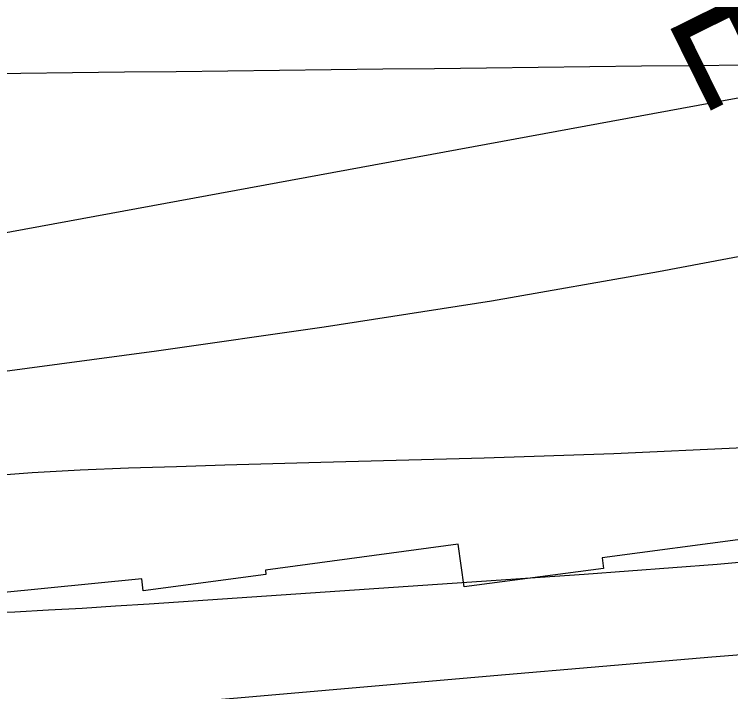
# Model space of a CAD drawing. Extents: x 3567028 to 3605064, y 510945 to 536587.
# Drawn here: x 3597650 to 3598221, y 522138 to 522678 of the extents above; entities that cross this region are included whole.
import ezdxf

# ---------------------------------------------------------------- set-up
doc = ezdxf.new("R2010")
doc.units = 0
for name, color, linetype in [('V-CHAN-NAID', 7, 'Continuous'), ('V-GRID-MAJR', 7, 'Continuous'), ('V-RRAP-RVMT', 7, 'Continuous'), ('V-TOPO-MINR', 7, 'Continuous')]:
    doc.layers.add(name, color=color, linetype=linetype)

msp = doc.modelspace()

# ---------------------------------------------------------------- linework, layer by layer
at = {"layer": 'V-GRID-MAJR'}
msp.add_spline([(3571178.42, 522409.74700000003), (3576457.305, 522452.36100000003), (3581736.185, 522495.743), (3587015.058, 522539.892), (3592293.9250000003, 522584.81), (3597572.785, 522630.495), (3602851.6380000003, 522676.94800000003), (3602851.639, 522676.94800000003)], degree=3, dxfattribs=at)
at = {"layer": 'V-RRAP-RVMT'}
for p, q in [((3598247.8380000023, 522262.077), (3598118.7090000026, 522244.81500000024)), ((3598004.0300000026, 522255.672), (3597850.1710000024, 522235.08400000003)), ((3598008.7280000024, 522221.6320000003), (3598004.0300000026, 522255.672)), ((3598118.7090000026, 522244.81500000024), (3598119.8250000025, 522236.45500000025)), ((3598119.8250000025, 522236.45500000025), (3598008.7280000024, 522221.6320000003)), ((3597850.618000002, 522231.59), (3597752.7130000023, 522218.5010000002)), ((3597850.1710000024, 522235.08400000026), (3597850.6180000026, 522231.59)), ((3597751.7630000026, 522228.03200000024), (3597634.1280000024, 522216.43400000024)), ((3597752.7130000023, 522218.5010000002), (3597751.7630000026, 522228.03200000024))]:
    msp.add_line(p, q, dxfattribs=at)
at = {"layer": 'V-TOPO-MINR'}
for points in [[(3599404.696340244, 522889.02625676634), (3599330.316268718, 522868.0116767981), (3599255.699157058, 522847.81047196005), (3598681.4894565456, 522697.40974797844), (3598665.5145887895, 522693.4154002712), (3598649.486535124, 522689.6600211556), (3598633.378702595, 522686.2630949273), (3598617.217684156, 522683.10513729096), (3597581.0386833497, 522492.6049528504), (3597566.051279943, 522489.92782054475), (3597551.0470204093, 522487.3519414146), (3597536.0174766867, 522484.92794204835), (3597520.9710768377, 522482.60519585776), (3597492.4256363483, 522478.34625628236), (3597491.638913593, 522478.23185145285), (3597490.063610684, 522478.0166373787), (3597489.2750305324, 522477.9158281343), (3596966.022290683, 522412.9912125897), (3596845.5475241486, 522398.61502018), (3596724.991269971, 522384.991471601), (3596604.3127843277, 522372.4968887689), (3596483.5528110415, 522360.75494976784)], [(3596461.244198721, 522290.64066961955), (3597490.0717114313, 522373.79482382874), (3597492.8464209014, 522374.04084928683), (3597495.6180538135, 522374.31562553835), (3597498.385071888, 522374.6335279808), (3597501.149013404, 522374.98018121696), (3597763.4631198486, 522409.95641474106), (3597897.17145704, 522429.08167687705), (3598030.599564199, 522449.89741016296), (3598163.6073263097, 522473.24885017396), (3598296.334858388, 522498.2907613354), (3598625.796955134, 522563.704320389), (3598650.873942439, 522569.05983372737), (3598675.8320502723, 522574.89286683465), (3598700.6118388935, 522581.44217959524), (3598725.272748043, 522588.4690121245), (3599099.6283303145, 522700.9918303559), (3599204.2384452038, 522732.2425312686), (3599308.918071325, 522763.2571553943), (3599413.7019642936, 522793.9176643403)], [(3597625.986557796, 522310.1121666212), (3597664.279274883, 522312.8535686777), (3597702.614844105, 522314.91065388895), (3597740.978981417, 522316.5115278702), (3597779.3655805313, 522317.7357784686), (3597817.7535395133, 522318.91441307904), (3597856.1435382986, 522320.0246237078), (3597894.534896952, 522321.08921834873), (3598024.6839614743, 522324.5821851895), (3598128.1100654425, 522328.1419827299), (3598231.48178915, 522332.7451351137), (3598334.771942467, 522338.91331976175), (3598438.0077155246, 522346.12485925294), (3598661.395741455, 522363.4306369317), (3598692.3180641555, 522366.26497904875), (3598723.1681421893, 522369.67772100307), (3598753.90985322, 522373.9580627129), (3598784.5793195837, 522378.81680426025), (3598863.047106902, 522392.38381722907), (3598932.689553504, 522405.4004840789), (3599002.0569619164, 522419.6681135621), (3599071.011813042, 522435.8121869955), (3599139.6916259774, 522453.2072230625), (3599767.43259309, 522621.29552830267)], [(3597643.4170326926, 522201.4862002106), (3597650.469005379, 522201.8499334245), (3597677.245025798, 522203.29629055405), (3597704.0158655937, 522204.82941386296), (3597730.778934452, 522206.49268644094), (3597757.5368226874, 522208.24272519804), (3598104.3407903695, 522231.7715321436), (3598210.435459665, 522239.9175310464), (3598316.407564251, 522249.31834261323), (3598422.195821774, 522260.60137317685), (3598527.8615145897, 522273.13921640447), (3598707.221017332, 522296.03982250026), (3598723.0882052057, 522298.23334595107), (3598738.9197449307, 522300.64556481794), (3598754.6978124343, 522303.385826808), (3598770.4402317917, 522306.34478421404), (3599113.484803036, 522374.5173803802), (3599233.4947014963, 522399.504460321), (3599353.170551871, 522425.94097995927)], [(3597613.311297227, 522115.3114369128), (3597666.963975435, 522119.66711301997), (3597720.610262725, 522124.09915237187), (3597774.246963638, 522128.64573659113), (3597827.8772736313, 522133.2686840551), (3598032.5284977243, 522151.12982391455), (3598119.376670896, 522158.5700230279), (3598206.239979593, 522165.825464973), (3598293.1259915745, 522172.80377116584), (3598380.0271390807, 522179.59732019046), (3598451.3070720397, 522185.0552966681), (3598502.549686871, 522189.29023092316), (3598553.7524243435, 522193.9369524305), (3598604.8953457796, 522199.2013548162), (3598655.998389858, 522204.8775444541), (3598740.7871555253, 522214.81373174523), (3598749.44473778, 522215.9573999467), (3598758.0741617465, 522217.26956849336), (3598766.6613482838, 522218.8344875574), (3598775.220376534, 522220.5679069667), (3599556.7055779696, 522390.82110357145)]]:
    msp.add_lwpolyline(points, dxfattribs=at)

# ---------------------------------------------------------------- texts
at = {"layer": 'V-CHAN-NAID'}
msp.add_text('DAVIS CREVASSE "121" (118.7)', height=100.00000199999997, rotation=296.3097777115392, dxfattribs=at).set_placement((3597690.906161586, 523642.2966046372))

doc.saveas('drawing.dxf')
